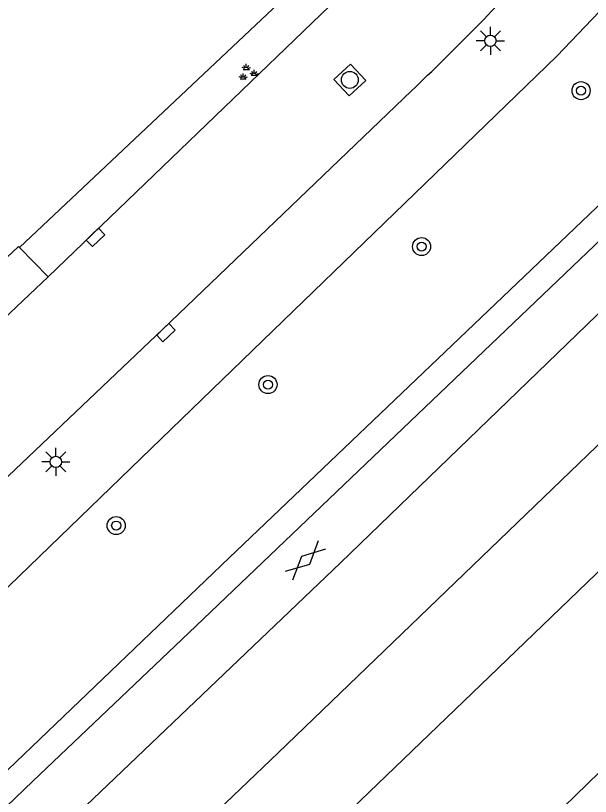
# Model space of a CAD drawing. Extents: x 137999 to 141000, y 397500 to 400501.
# Drawn here: x 138258.26 to 138283.7, y 398768.48 to 398803.08 of the extents above; entities that cross this region are included whole.
import ezdxf

# ---------------------------------------------------------------- set-up
doc = ezdxf.new("R2010")
doc.units = 0
for name, color, linetype in [('gg-afsc-erfafscheiding', 7, 'Continuous'), ('gg-knt-verharding', 7, 'Continuous'), ('gg-kntw-bovenkant insteek waterloop', 7, 'Continuous'), ('gt-grn-groengrens', 7, 'Continuous'), ('gt-symb-boom', 7, 'Continuous'), ('gt-symb-gesloten verharding', 7, 'Continuous'), ('gt-symb-groenvak', 7, 'Continuous'), ('gt-symb-kolk', 7, 'Continuous'), ('gt-symb-lichtmast', 7, 'Continuous'), ('gt-symb-rioolschacht', 7, 'Continuous'), ('gx-grn-maaiveld', 7, 'Continuous')]:
    doc.layers.add(name, color=color, linetype=linetype)

# ---------------------------------------------------------------- blocks, each defined once
blk = doc.blocks.new('gt0-LMAST')
at = {"layer": 'gt-symb-lichtmast'}
for p, q in [((-0.182, 0.173), (-0.447, 0.438)), ((-0.005, 0.246), (-0.005, 0.621)), ((0.172, 0.173), (0.437, 0.438)), ((-0.255, -0.004), (-0.63, -0.004)), ((-0.182, -0.181), (-0.447, -0.446)), ((-0.005, -0.254), (-0.005, -0.629)), ((0.437, -0.446), (0.172, -0.181)), ((0.245, -0.004), (0.62, -0.004))]:
    blk.add_line(p, q, dxfattribs=at)
blk.add_circle((-0.005, -0.004), 0.25, dxfattribs=at)
blk = doc.blocks.new('gt0-KOLK')
at = {"layer": 'gt-symb-kolk'}
blk.add_lwpolyline([(0, 0), (0.375, 0), (0.375, 0.4), (-0.375, 0.4), (-0.375, 0), (0, 0)], dxfattribs=at)
blk = doc.blocks.new('gt0-GRVAK')
at = {"layer": 'gt-symb-groenvak'}
for p, q in [((-0.047, 0.214), (-0.047, 0.393)), ((-0.11, 0.189), (-0.228, 0.24)), ((-0.182, 0.153), (0.088, 0.153)), ((-0.091, 0.211), (-0.156, 0.322)), ((-0.004, 0.211), (0.061, 0.322)), ((0.015, 0.189), (0.133, 0.24)), ((0.262, -0.052), (0.197, 0.059)), ((0.305, -0.049), (0.305, 0.13)), ((0.349, -0.052), (0.414, 0.059)), ((-0.245, -0.228), (-0.363, -0.177)), ((-0.318, -0.264), (-0.047, -0.264)), ((-0.226, -0.206), (-0.291, -0.095)), ((-0.183, -0.203), (-0.183, -0.024)), ((-0.139, -0.206), (-0.074, -0.095)), ((-0.12, -0.228), (-0.002, -0.177)), ((0.243, -0.074), (0.125, -0.023)), ((0.17, -0.11), (0.441, -0.11)), ((0.368, -0.074), (0.486, -0.023))]:
    blk.add_line(p, q, dxfattribs=at)
blk = doc.blocks.new('gt0-BOOM')
at = {"layer": 'gt-symb-boom'}
for radius in [0.4, 0.2]:
    blk.add_circle((0, 0), radius, dxfattribs=at)
blk = doc.blocks.new('gt0-RS')
at = {"layer": 'gt-symb-rioolschacht'}
blk.add_lwpolyline([(-0.5, -0.5), (0.5, -0.5), (0.5, 0.5), (-0.5, 0.5)], close=True, dxfattribs=at)
blk.add_circle((0, 0), 0.375, dxfattribs=at)
blk = doc.blocks.new('gt0-GESVH1')
at = {"layer": 'gt-symb-gesloten verharding'}
for p, q in [((-0.992, -0.261), (0.008, 0.239)), ((0.008, -0.261), (-0.992, 0.239)), ((0.008, 0.239), (1.008, -0.261)), ((1.008, 0.239), (0.008, -0.261))]:
    blk.add_line(p, q, dxfattribs=at)

msp = doc.modelspace()

# ---------------------------------------------------------------- linework, layer by layer
at = {"layer": 'gg-afsc-erfafscheiding'}
msp.add_lwpolyline([(138258.428, 398792.801), (138271.427, 398805.081), (138272.817, 398806.694)], dxfattribs=at)
at = {"layer": 'gg-knt-verharding'}
for p, q in [((138273.88, 398805.173), (138259.696, 398791.507)), ((138259.696, 398791.507), (138258.428, 398792.801)), ((138259.696, 398791.507), (138256.32, 398788.314))]:
    msp.add_line(p, q, dxfattribs=at)
for points in [[(138340.365, 398847.108), (138328.107, 398835.341), (138296.624, 398805.072), (138265.928, 398775.727), (138259.024, 398769.152)], [(138187.128, 398717.671), (138189.559, 398719.824), (138201.026, 398730.074), (138209.014, 398737.073), (138218.234, 398745.115), (138227.166, 398753.464), (138238.85, 398764.593), (138246.306, 398771.633), (138264.773, 398789.177), (138275.775, 398799.737)], [(138258.428, 398792.801), (138258.385, 398792.844), (138255.017, 398789.683), (138255.102, 398789.594)], [(138205.142, 398718.915), (138206.011, 398719.67), (138216.911, 398729.43), (138228.151, 398739.7), (138239.11, 398750), (138259.024, 398769.152)]]:
    msp.add_lwpolyline(points, dxfattribs=at)
msp.add_arc((138179.852, 398899.808), 138.62, 313.78754, 317.10185, dxfattribs=at)
at = {"layer": 'gg-kntw-bovenkant insteek waterloop'}
msp.add_lwpolyline([(138260.79, 398746.134), (138261.463, 398746.923), (138275.095, 398760.78), (138290.474, 398775.753), (138324.509, 398808.136), (138340.115, 398823.075), (138365.638, 398847.695)], dxfattribs=at)
at = {"layer": 'gt-grn-groengrens'}
for points in [[(138339.604, 398847.9), (138315.935, 398825.336), (138286.831, 398797.302), (138267.715, 398779.045), (138227.886, 398740.882), (138209.411, 398724.164), (138198.987, 398714.875), (138197.423, 398713.387), (138195.089, 398712.219), (138194.097, 398711.779)], [(138324.502, 398844.225), (138300.048, 398819.986), (138282.213, 398801.273), (138206.309, 398727.814), (138192.113, 398714.027), (138194.097, 398711.779)]]:
    msp.add_lwpolyline(points, dxfattribs=at)
at = {"layer": 'gx-grn-maaiveld'}
for points in [[(138499.407, 398982.656), (138489.916, 398973.847), (138478.635, 398963.661), (138469.403, 398955.249), (138460.33, 398947.221), (138453.633, 398941.068), (138444.667, 398932.821), (138432.975, 398921.772), (138417.262, 398906.589), (138399.636, 398889.594), (138385.045, 398875.638), (138367.167, 398858.322), (138349.331, 398841.156), (138333.867, 398826.239), (138316.875, 398810.072), (138304.822, 398798.46), (138292.221, 398786.299), (138279.233, 398773.798), (138267.431, 398762.44), (138257.964, 398753.347), (138247.335, 398743.355), (138238.393, 398734.962), (138228.544, 398725.848), (138219.702, 398717.858)], [(138331.363, 398835.183), (138326.089, 398830.177), (138318.671, 398823.068), (138300.208, 398805.36), (138285.722, 398791.488), (138272.634, 398778.835), (138261.358, 398768.061), (138249.15, 398756.407), (138237.381, 398745.259), (138226.138, 398734.677), (138217.259, 398726.497), (138212.232, 398721.951)], [(138259.875, 398760.841), (138269.874, 398770.41), (138286.331, 398786.261), (138300.897, 398800.106), (138318.319, 398816.985), (138319.299, 398817.929)]]:
    msp.add_lwpolyline(points, dxfattribs=at)

# ---------------------------------------------------------------- block references
at = {"layer": 'gt-symb-boom'}
for p in [(138283.288, 398799.752), (138276.226, 398792.845), (138269.428, 398786.728), (138262.707, 398780.483)]:
    msp.add_blockref('gt0-BOOM', p, dxfattribs=at)
at = {"layer": 'gt-symb-gesloten verharding', "rotation": 43.01389341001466}
msp.add_blockref('gt0-GESVH1', (138271.081, 398778.946), dxfattribs=at)
at = {"layer": 'gt-symb-groenvak'}
msp.add_blockref('gt0-GRVAK', (138268.516, 398800.542), dxfattribs=at)
at = {"layer": 'gt-symb-kolk'}
for p, rotation in [((138261.651, 398793.394), -136.078555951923), ((138264.773, 398789.177), -136.46675286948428)]:
    msp.add_blockref('gt0-KOLK', p, dxfattribs=dict(at, rotation=rotation))
at = {"layer": 'gt-symb-lichtmast'}
for p in [(138279.281, 398801.965), (138260.04, 398783.307)]:
    msp.add_blockref('gt0-LMAST', p, dxfattribs=at)
at = {"layer": 'gt-symb-rioolschacht', "rotation": -137.23724631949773}
msp.add_blockref('gt0-RS', (138273.051, 398800.226), dxfattribs=at)

doc.saveas('drawing.dxf')
